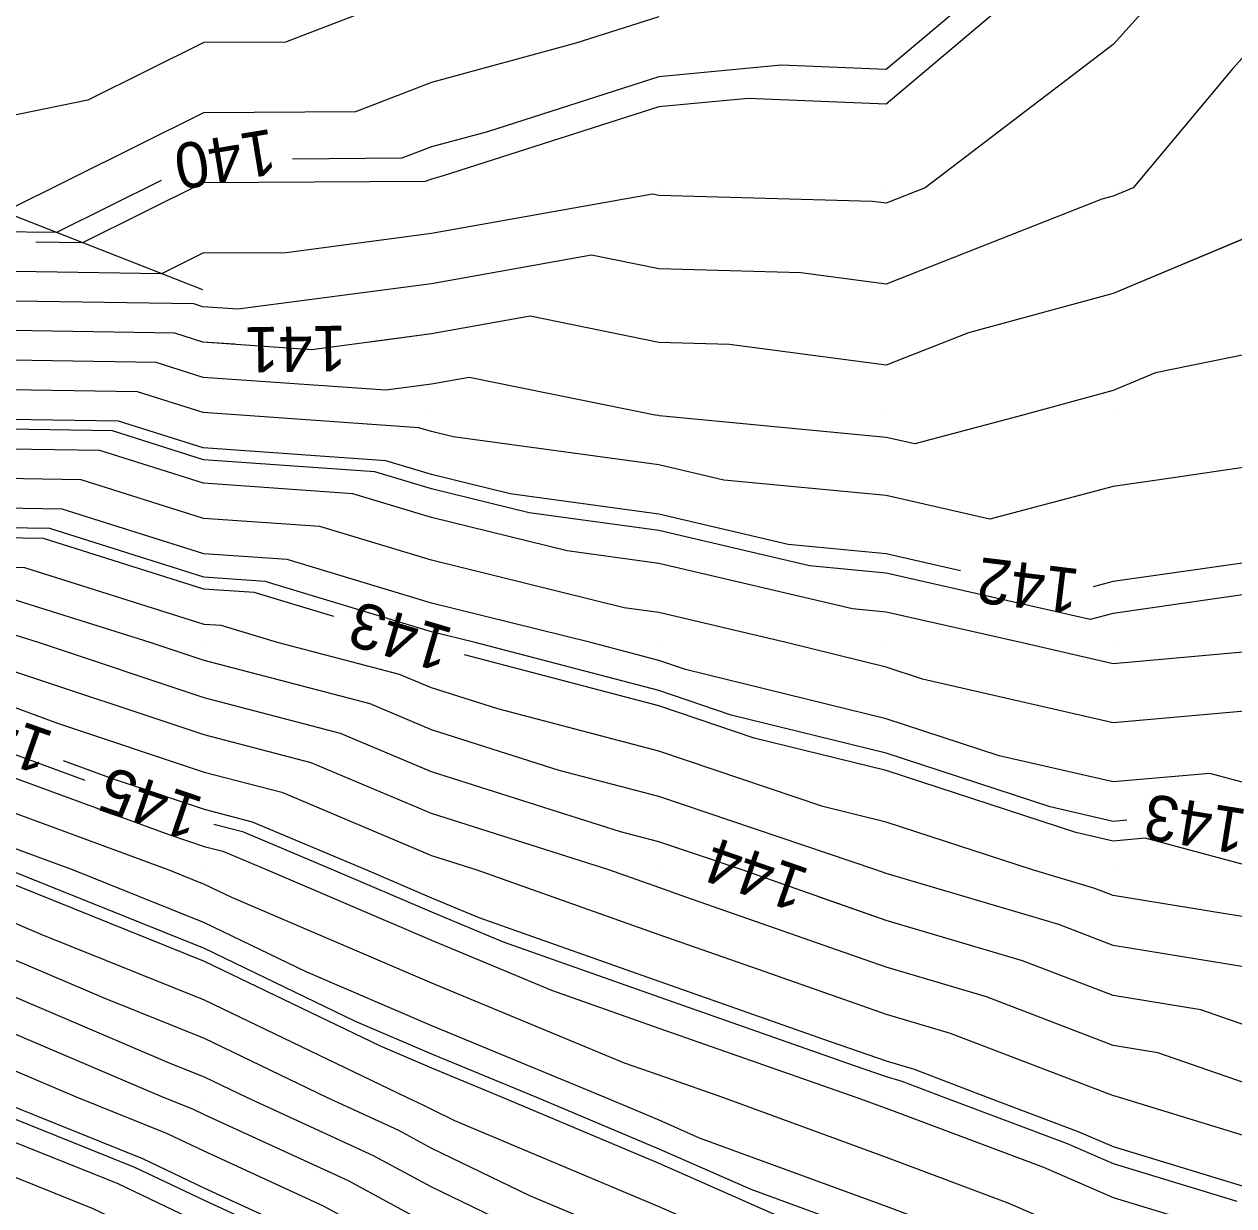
# Model space of a CAD drawing. Extents: x 2354170 to 2357230, y 866100 to 868290.
# Drawn here: x 2355902.1 to 2355955.3, y 867165.2 to 867217.2 of the extents above; entities that cross this region are included whole.
import ezdxf

# ---------------------------------------------------------------- set-up
doc = ezdxf.new("R2010")
doc.units = 0
for name, color, linetype in [('Default', 7, 'Continuous'), ('DTM Contours Major', 7, 'Continuous'), ('DTM Contours Major Text', 7, 'Continuous'), ('DTM Contours Minor', 7, 'Continuous'), ('DTM Contours Minor Text', 7, 'Continuous'), ('Exist DTM QL2 LIDAR Elevation Point', 7, 'Continuous'), ('PH Exist DTM Breakline', 7, 'Continuous')]:
    doc.layers.add(name, color=color, linetype=linetype)

msp = doc.modelspace()

# ---------------------------------------------------------------- linework, layer by layer
at = {"layer": 'Default'}
for points in [[(2355978.47, 867260.795), (2355977.434, 867260.014), (2355973.423, 867256.574), (2355969.983, 867251.758), (2355969.067, 867250.013), (2355966.454, 867246.485), (2355962.157, 867240.013), (2355959.983, 867238.167), (2355953.058, 867230.013), (2355949.982, 867224.836), (2355947.472, 867220.013), (2355939.982, 867213.699), (2355933.913, 867213.943), (2355929.982, 867213.572), (2355920.503, 867210.534), (2355919.982, 867210.393), (2355919.708, 867210.287), (2355909.94, 867210.226), (2355904.639, 867207.588), (2355902.573, 867207.621)], [(2356017.524, 867253.347), (2356017.207, 867252.79), (2356015.207, 867250.013), (2356009.983, 867240.019), (2356009.97, 867240.013), (2356002.756, 867237.24), (2356001.621, 867230.013), (2355999.983, 867227.262), (2355997.872, 867222.124), (2355994.464, 867220.013), (2355989.983, 867215.056), (2355987.854, 867212.142), (2355986.837, 867210.013), (2355984.151, 867205.845), (2355980.318, 867200.013), (2355979.983, 867199.793), (2355979.645, 867199.675), (2355969.983, 867196.579), (2355965.036, 867194.96), (2355959.983, 867194.141), (2355956.382, 867193.613), (2355949.982, 867192.694), (2355949.098, 867192.459)], [(2355959.501, 867220.013), (2355955.237, 867215.268), (2355950.86, 867210.013), (2355949.982, 867209.645), (2355949.478, 867209.508), (2355939.982, 867205.773), (2355936.239, 867206.27), (2355929.982, 867206.449), (2355927.02, 867207.05), (2355919.982, 867205.794), (2355911.468, 867204.672), (2355909.922, 867204.78), (2355909.526, 867204.905), (2355900.68, 867205.047)], [(2355953.301, 867220.013), (2355949.982, 867216.32), (2355941.71, 867210.013), (2355939.982, 867209.334), (2355939.382, 867209.413), (2355929.982, 867209.682), (2355929.707, 867209.738), (2355919.982, 867208.002), (2355913.593, 867207.16), (2355909.926, 867207.137), (2355908.104, 867206.23), (2355900.74, 867206.348)], [(2355919.982, 867218.9), (2355913.569, 867216.426), (2355909.966, 867216.404), (2355904.86, 867213.863), (2355900.699, 867213.016)], [(2355929.982, 867217.538), (2355926.339, 867216.37), (2355919.982, 867214.646), (2355916.638, 867213.357), (2355909.953, 867213.315), (2355901.174, 867208.946)], [(2355956.005, 867207.892), (2355949.982, 867205.368), (2355943.609, 867203.639), (2355939.982, 867202.213), (2355933.095, 867203.126), (2355929.982, 867203.215), (2355924.332, 867204.363), (2355919.982, 867203.587), (2355914.719, 867202.893), (2355909.928, 867203.228), (2355908.7, 867203.616), (2355900.619, 867203.745), (2355896.186, 867205.173), (2355889.317, 867206.823), (2355884.764, 867208.024), (2355879.505, 867208.129), (2355871.433, 867208.562), (2355869.982, 867208.695), (2355868.819, 867208.85), (2355859.981, 867208.908), (2355858.917, 867208.949), (2355857.984, 867208.9)], [(2355943.257, 867193.173), (2355939.982, 867193.913), (2355935.671, 867194.324), (2355929.982, 867195.661), (2355923.445, 867196.55), (2355919.982, 867197.406), (2355917.979, 867198.01), (2355909.947, 867198.573), (2355906.221, 867199.749), (2355900.438, 867199.841), (2355892.751, 867202.317), (2355889.685, 867203.053), (2355882.87, 867204.851), (2355879.694, 867204.914), (2355874.819, 867205.176), (2355869.982, 867205.621), (2355866.106, 867206.138), (2355859.981, 867206.178), (2355856.287, 867206.319), (2355849.981, 867205.985), (2355844.884, 867204.82)], [(2355959.983, 867203.534), (2355951.839, 867201.87), (2355949.982, 867201.092), (2355946.006, 867200.013), (2355941.247, 867198.749), (2355939.982, 867199.034), (2355930.01, 867199.986), (2355929.982, 867199.992), (2355929.829, 867200.013), (2355921.645, 867201.675), (2355919.982, 867201.379), (2355917.971, 867201.113), (2355909.935, 867201.676), (2355907.873, 867202.327), (2355900.559, 867202.444)], [(2356010.607, 867203.593), (2356009.983, 867202.785), (2356007.345, 867200.013), (2355999.983, 867190.244), (2355999.766, 867190.013), (2355989.983, 867182.632), (2355987.966, 867182.03), (2355979.983, 867182.064), (2355978.433, 867181.562), (2355971.485, 867180.013), (2355969.983, 867179.724), (2355969.756, 867179.786), (2355959.983, 867179.367), (2355959.503, 867179.533), (2355956.568, 867180.013), (2355951.377, 867181.407), (2355949.982, 867181.283), (2355948.334, 867181.661), (2355939.982, 867184.385), (2355934.18, 867185.815), (2355929.982, 867187.237), (2355921.444, 867189.467)], [(2355915.688, 867191.153), (2355912.18, 867192.211), (2355909.972, 867192.366), (2355902.917, 867194.592), (2355900.196, 867194.636), (2355893.061, 867196.934), (2355889.982, 867197.809), (2355882.648, 867200.013), (2355880.344, 867200.621), (2355879.945, 867200.628), (2355879.333, 867200.661), (2355869.982, 867201.523), (2355862.489, 867202.521), (2355859.981, 867202.537), (2355852.78, 867202.812), (2355849.981, 867202.664), (2355840.453, 867200.484), (2355839.981, 867200.394), (2355839.402, 867200.029), (2355829.5, 867194.359), (2355822.222, 867186.878)], [(2355959.983, 867198.339), (2355952.721, 867197.275), (2355949.982, 867196.881), (2355944.555, 867195.44), (2355939.982, 867196.474), (2355932.84, 867197.155), (2355929.982, 867197.826), (2355920.938, 867199.057), (2355919.982, 867199.293), (2355919.429, 867199.46), (2355909.941, 867200.125), (2355907.047, 867201.038), (2355900.498, 867201.143)], [(2355931.378, 867180.781), (2355929.982, 867181.254), (2355928.302, 867181.693), (2355919.982, 867184.334), (2355915.987, 867186.018), (2355909.982, 867187.587), (2355902.694, 867190.013), (2355900.438, 867190.725), (2355900.015, 867190.731), (2355898.906, 867191.089), (2355889.982, 867193.626), (2355884.816, 867195.178), (2355879.982, 867196.887), (2355872.207, 867197.788), (2355869.982, 867198.373), (2355860.264, 867199.73), (2355859.981, 867199.786), (2355854.577, 867200.013), (2355850.15, 867200.182), (2355849.981, 867200.173), (2355849.282, 867200.013), (2355841.877, 867198.117), (2355837.928, 867196.801), (2355835.043, 867195.149)], [(2355959.934, 867189.965), (2355949.982, 867189.078), (2355945.907, 867190.013), (2355939.982, 867191.352), (2355938.502, 867191.493), (2355929.982, 867193.495), (2355925.952, 867194.043), (2355919.982, 867195.519), (2355916.53, 867196.56), (2355909.954, 867197.021), (2355905.395, 867198.459), (2355900.378, 867198.54)], [(2355957.082, 867187.112), (2355949.982, 867186.48), (2355941.591, 867188.405), (2355939.982, 867188.929), (2355935.586, 867190.013), (2355929.982, 867191.329), (2355928.458, 867191.537), (2355919.982, 867193.632), (2355915.08, 867195.111), (2355909.96, 867195.469), (2355904.569, 867197.17), (2355900.317, 867197.238)], [(2355959.983, 867182.714), (2355954.23, 867184.26), (2355949.982, 867183.881), (2355944.962, 867185.033), (2355939.982, 867186.657), (2355931.164, 867188.831), (2355929.982, 867189.231), (2355926.99, 867190.013), (2355919.982, 867191.745), (2355913.63, 867193.661), (2355909.966, 867193.918), (2355903.743, 867195.881), (2355900.257, 867195.937)], [(2356023.349, 867195.073), (2356021.026, 867191.056), (2356020.422, 867190.013), (2356019.983, 867189.281), (2356013.661, 867180.013), (2356009.983, 867175.378), (2356001.709, 867170.013), (2355999.983, 867169.417), (2355990.074, 867169.922), (2355989.983, 867169.925), (2355989.906, 867169.936), (2355979.983, 867168.87), (2355979.163, 867169.193), (2355969.983, 867169.691), (2355969.74, 867169.77), (2355968.396, 867170.013), (2355961.771, 867171.801), (2355959.983, 867171.724), (2355953.831, 867173.861), (2355949.982, 867174.49), (2355945.988, 867176.018), (2355939.982, 867177.795), (2355937.049, 867178.822)], [(2355957.612, 867177.643), (2355949.982, 867178.889), (2355949.169, 867179.2), (2355946.422, 867180.013), (2355939.982, 867182.113), (2355937.195, 867182.8), (2355929.982, 867185.242), (2355922.903, 867187.092), (2355919.982, 867188.019), (2355918.58, 867188.61), (2355913.213, 867190.013), (2355910.731, 867190.761), (2355909.979, 867190.814), (2355902.09, 867193.303), (2355900.136, 867193.334)], [(2355955.722, 867175.752), (2355949.982, 867176.689), (2355947.579, 867177.609), (2355939.982, 867179.857), (2355939.537, 867180.013), (2355929.982, 867183.248), (2355925.602, 867184.392), (2355919.982, 867186.177), (2355917.284, 867187.314), (2355909.982, 867189.222), (2355907.606, 867190.013), (2355901.264, 867192.014)], [(2355957.576, 867170.013), (2355951.94, 867171.97), (2355949.982, 867172.29), (2355944.397, 867174.427), (2355939.982, 867175.734), (2355931.18, 867178.815), (2355929.982, 867179.235), (2355927.791, 867180.013), (2355919.982, 867182.491), (2355914.691, 867184.722), (2355909.982, 867185.953), (2355901.079, 867188.916)], [(2355878.254, 867188.277), (2355879.982, 867187.686), (2355885.529, 867185.56), (2355889.982, 867183.8), (2355899.968, 867180.027), (2355899.982, 867180.022), (2355900.008, 867180.013), (2355909.982, 867176), (2355917.723, 867172.272), (2355919.982, 867171.305), (2355923.101, 867170.013), (2355929.982, 867167.109), (2355935.161, 867164.834), (2355939.982, 867163.067), (2355942.205, 867162.235), (2355947.351, 867160.012), (2355949.308, 867159.338), (2355949.982, 867158.967), (2355956.928, 867156.958), (2355959.983, 867155.767), (2355964.462, 867154.492), (2355969.983, 867152.206), (2355971.263, 867151.839)], [(2355899.982, 867187.77), (2355903.529, 867186.465), (2355909.982, 867184.318), (2355913.395, 867183.426), (2355919.982, 867180.649), (2355921.986, 867180.013), (2355929.982, 867177.175), (2355934.352, 867175.643), (2355939.982, 867173.672), (2355942.806, 867172.836), (2355949.982, 867170.091), (2355950.049, 867170.08), (2355950.242, 867170.013), (2355957.701, 867167.731)], [(2355899.982, 867184.671), (2355908.43, 867181.565), (2355909.982, 867181.048), (2355910.803, 867180.834), (2355912.75, 867180.013), (2355919.982, 867176.917), (2355925.267, 867174.728), (2355929.982, 867173.054), (2355938.66, 867170.013), (2355939.982, 867169.528), (2355946.905, 867166.935), (2355949.982, 867165.606), (2355954.266, 867164.296), (2355959.983, 867162.482)], [(2355903.788, 867184.821), (2355905.98, 867184.015), (2355909.982, 867182.683), (2355912.099, 867182.13), (2355917.121, 867180.013), (2355919.982, 867178.788), (2355922.073, 867177.922), (2355929.982, 867175.115), (2355937.524, 867172.471), (2355939.982, 867171.61), (2355941.215, 867171.245), (2355944.438, 867170.013), (2355948.471, 867168.501), (2355949.982, 867167.849), (2355955.983, 867166.013)], [(2355899.982, 867183.121), (2355908.437, 867180.013), (2355909.982, 867179.391), (2355911.181, 867178.814), (2355919.982, 867175.046), (2355928.46, 867171.534), (2355929.982, 867170.994), (2355932.783, 867170.013), (2355939.982, 867167.374), (2355945.338, 867165.368), (2355949.982, 867163.363), (2355952.548, 867162.578), (2355959.983, 867160.219)], [(2355899.982, 867181.572), (2355904.223, 867180.013), (2355909.982, 867177.696), (2355914.452, 867175.543), (2355919.982, 867173.175), (2355927.618, 867170.013), (2355929.982, 867169.015), (2355931.762, 867168.233), (2355939.982, 867165.221), (2355943.771, 867163.801), (2355949.982, 867161.119), (2355950.83, 867160.86), (2355953.501, 867160.012), (2355958.528, 867158.558)], [(2355889.815, 867179.632), (2355889.982, 867179.565), (2355890.886, 867179.108), (2355899.982, 867175.135), (2355908.475, 867171.519), (2355909.982, 867170.913), (2355911.852, 867170.013), (2355917.423, 867167.454), (2355919.982, 867166.068), (2355927.597, 867162.398), (2355929.982, 867161.391), (2355933.121, 867160.012), (2355939.982, 867157.18), (2355945.313, 867155.343), (2355949.982, 867152.777), (2355952.127, 867152.157), (2355957.63, 867150.012)], [(2355899.982, 867178.394), (2355902.801, 867177.193), (2355909.982, 867174.304), (2355918.893, 867170.013), (2355919.639, 867169.67), (2355919.982, 867169.484), (2355921.002, 867168.992), (2355929.982, 867165.203), (2355938.56, 867161.435), (2355939.982, 867160.914), (2355940.638, 867160.668), (2355942.157, 867160.012), (2355947.976, 867158.006), (2355949.982, 867156.904), (2355955.327, 867155.357)], [(2355959.983, 867142.834), (2355955.141, 867145.17), (2355949.982, 867146.877), (2355947.973, 867148.003), (2355943.747, 867150.012), (2355941.317, 867151.347), (2355939.982, 867151.807), (2355936.925, 867153.069), (2355929.982, 867156.368), (2355921.914, 867160.012), (2355919.982, 867160.944), (2355914.099, 867164.13), (2355909.982, 867166.02), (2355907.28, 867167.31), (2355900.535, 867170.013), (2355899.982, 867170.248), (2355899.564, 867170.431), (2355889.982, 867175.273), (2355886.98, 867176.478)], [(2355899.982, 867176.765), (2355905.638, 867174.356), (2355909.982, 867172.609), (2355915.372, 867170.013), (2355918.531, 867168.562), (2355919.982, 867167.776), (2355924.299, 867165.695), (2355929.982, 867163.297), (2355937.46, 867160.012), (2355939.982, 867158.971), (2355946.644, 867156.674), (2355949.982, 867154.84), (2355953.727, 867153.757), (2355959.983, 867151.319)], [(2355899.982, 867173.506), (2355908.188, 867170.013), (2355909.469, 867169.499), (2355909.982, 867169.254), (2355916.315, 867166.346), (2355919.982, 867164.36), (2355929.002, 867160.012), (2355929.982, 867159.57), (2355930.826, 867159.169), (2355939.982, 867155.389), (2355943.981, 867154.011), (2355949.982, 867150.714), (2355950.526, 867150.556), (2355951.923, 867150.012), (2355957.979, 867148.008)], [(2355956.56, 867146.589), (2355949.982, 867148.766), (2355949.183, 867149.213), (2355947.503, 867150.012), (2355942.649, 867152.679), (2355939.982, 867153.598), (2355933.875, 867156.119), (2355929.982, 867157.969), (2355925.458, 867160.012), (2355919.982, 867162.652), (2355915.207, 867165.238), (2355909.982, 867167.637), (2355908.374, 867168.405), (2355904.361, 867170.013), (2355899.982, 867171.877)], [(2355899.982, 867168.701), (2355906.185, 867166.216), (2355909.982, 867164.403), (2355912.991, 867163.021), (2355918.548, 867160.012), (2355919.982, 867159.246), (2355921.31, 867158.685), (2355929.982, 867154.767), (2355939.975, 867150.019), (2355939.982, 867150.016), (2355939.985, 867150.015), (2355939.991, 867150.012), (2355946.763, 867146.792), (2355949.982, 867144.989), (2355953.722, 867143.752), (2355959.983, 867140.731)], [(2355899.982, 867167.168), (2355905.091, 867165.121), (2355909.982, 867162.786), (2355911.883, 867161.913), (2355915.393, 867160.012), (2355919.982, 867157.561), (2355924.23, 867155.765), (2355929.982, 867153.166), (2355936.621, 867150.012), (2355939.982, 867148.23), (2355945.552, 867145.582), (2355949.982, 867143.1), (2355952.303, 867142.333), (2355957.112, 867140.012)]]:
    msp.add_lwpolyline(points, dxfattribs=at)
at = {"layer": 'DTM Contours Major'}
for points in [[(2355985.633, 867271.5), (2355984.897, 867270.014), (2355979.983, 867264.79), (2355973.65, 867260.014), (2355971.676, 867258.321), (2355969.983, 867255.951), (2355966.866, 867250.013), (2355959.983, 867240.717), (2355959.512, 867240.013), (2355956.755, 867236.785), (2355951.003, 867230.013), (2355949.982, 867228.295), (2355945.671, 867220.013), (2355939.982, 867215.217), (2355935.372, 867215.403), (2355929.982, 867214.894), (2355922.449, 867212.48), (2355919.982, 867211.811), (2355918.685, 867211.31), (2355913.871, 867211.28)], [(2355908.088, 867210.332), (2355903.484, 867208.041), (2355900.82, 867208.083), (2355900.001, 867208.347), (2355888.907, 867211.011), (2355886.869, 867211.549), (2355879.295, 867211.7), (2355872.029, 867212.09), (2355870.285, 867212.309), (2355868.859, 867212.074), (2355860.446, 867212.135), (2355859.02, 867211.869), (2355850.299, 867211.369), (2355849.575, 867211.157), (2355843.282, 867210.013), (2355839.981, 867209.378), (2355833.274, 867205.158), (2355826.498, 867200.916), (2355826.098, 867200.703), (2355825.181, 867199.641), (2355815.979, 867190.636)], [(2355816.777, 867172.466), (2355817.039, 867172.929), (2355820.72, 867180.376), (2355828.179, 867187.126), (2355831.35, 867190.385), (2355835.257, 867192.623), (2355844.343, 867195.651), (2355849.981, 867197.095), (2355853.257, 867196.737), (2355859.981, 867196.455), (2355864.426, 867195.569), (2355869.982, 867194.793), (2355877.065, 867192.93), (2355879.982, 867192.592), (2355887.277, 867190.013), (2355889.232, 867189.263), (2355889.982, 867188.967), (2355891.662, 867188.332), (2355899.982, 867185.704), (2355904.738, 867183.955)], [(2355910.417, 867182.024), (2355911.667, 867181.698), (2355915.664, 867180.013), (2355919.982, 867178.164), (2355923.138, 867176.857), (2355929.982, 867174.428), (2355938.581, 867171.414), (2355939.982, 867170.923), (2355940.685, 867170.715), (2355942.521, 867170.013), (2355947.949, 867167.979), (2355949.982, 867167.101), (2355955.411, 867165.441)]]:
    msp.add_lwpolyline(points, dxfattribs=at)
at = {"layer": 'DTM Contours Minor'}
for points in [[(2355966.806, 867220.013), (2355965.217, 867214.778), (2355961.106, 867210.013), (2355960.427, 867209.569), (2355959.983, 867209.391), (2355959.2, 867209.231), (2355949.982, 867205.368), (2355943.609, 867203.639), (2355939.982, 867202.213), (2355933.095, 867203.126), (2355929.982, 867203.215), (2355924.332, 867204.363), (2355919.982, 867203.587), (2355917.283, 867203.231)], [(2355911.313, 867203.131), (2355909.928, 867203.228), (2355908.7, 867203.616), (2355900.619, 867203.745), (2355896.186, 867205.173), (2355889.317, 867206.823), (2355884.764, 867208.024), (2355879.505, 867208.129), (2355871.433, 867208.562), (2355869.982, 867208.695), (2355868.819, 867208.85), (2355859.981, 867208.908), (2355858.917, 867208.949), (2355849.981, 867208.477), (2355847.989, 867208.021), (2355839.981, 867206.48), (2355830.148, 867200.293), (2355827.454, 867198.75), (2355822.141, 867193.289), (2355814.822, 867186.127), (2355812.651, 867181.848), (2355802.809, 867164.416), (2355791.814, 867139.365)], [(2355957.603, 867192.392), (2355949.982, 867191.298), (2355948.967, 867191.028), (2355939.982, 867193.059), (2355936.615, 867193.38), (2355929.982, 867194.939), (2355924.28, 867195.715), (2355919.982, 867196.777), (2355917.496, 867197.527), (2355909.949, 867198.056), (2355905.946, 867199.319), (2355900.418, 867199.407)], [(2355959.983, 867171.724), (2355953.831, 867173.861), (2355949.982, 867174.49), (2355945.988, 867176.018), (2355939.982, 867177.795), (2355933.648, 867180.013), (2355929.982, 867181.254), (2355928.302, 867181.693), (2355919.982, 867184.334), (2355915.987, 867186.018), (2355909.982, 867187.587), (2355902.694, 867190.013), (2355900.438, 867190.725), (2355900.015, 867190.731), (2355898.906, 867191.089), (2355889.982, 867193.626), (2355884.816, 867195.178), (2355879.982, 867196.887), (2355872.207, 867197.788), (2355869.982, 867198.373), (2355864.083, 867199.197)], [(2355950.573, 867182.202), (2355949.982, 867182.149), (2355947.21, 867182.785), (2355939.982, 867185.142), (2355933.175, 867186.82), (2355929.982, 867187.901), (2355921.901, 867190.013), (2355919.982, 867190.487), (2355912.664, 867192.694), (2355909.97, 867192.883), (2355903.192, 867195.022), (2355900.217, 867195.069)], [(2355901.413, 867180.013), (2355909.982, 867176.565), (2355916.633, 867173.362), (2355919.982, 867171.928), (2355924.607, 867170.013), (2355929.982, 867167.744), (2355934.028, 867165.967), (2355939.982, 867163.785), (2355942.727, 867162.757), (2355949.083, 867160.012), (2355949.752, 867159.782), (2355949.982, 867159.655), (2355957.461, 867157.491)], [(2355899.982, 867175.135), (2355908.475, 867171.519), (2355909.982, 867170.913), (2355911.852, 867170.013), (2355917.423, 867167.454), (2355919.982, 867166.068), (2355927.597, 867162.398), (2355929.982, 867161.391), (2355933.121, 867160.012), (2355939.982, 867157.18), (2355945.313, 867155.343), (2355949.982, 867152.777), (2355952.127, 867152.157), (2355957.63, 867150.012)], [(2355899.982, 867169.723), (2355906.915, 867166.945), (2355909.982, 867165.481), (2355913.73, 867163.76), (2355919.982, 867160.374), (2355920.733, 867160.012), (2355929.982, 867155.834), (2355937.942, 867152.053), (2355939.982, 867151.21), (2355940.873, 867150.903), (2355942.495, 867150.012), (2355947.57, 867147.599), (2355949.982, 867146.248), (2355954.668, 867144.697), (2355959.983, 867142.133)]]:
    msp.add_lwpolyline(points, dxfattribs=at)
at = {"layer": 'Exist DTM QL2 LIDAR Elevation Point'}
for p, q in [((2355919.982, 867210.013), (2355919.982, 867210.013)), ((2355929.982, 867210.013), (2355929.982, 867210.013)), ((2355939.982, 867210.013), (2355939.982, 867210.013)), ((2355949.982, 867210.013), (2355949.982, 867210.013)), ((2355919.982, 867200.013), (2355919.982, 867200.013)), ((2355929.982, 867200.013), (2355929.982, 867200.013)), ((2355939.982, 867200.013), (2355939.982, 867200.013)), ((2355949.982, 867200.013), (2355949.982, 867200.013)), ((2355909.982, 867190.013), (2355909.982, 867190.013)), ((2355919.982, 867190.013), (2355919.982, 867190.013)), ((2355929.982, 867190.013), (2355929.982, 867190.013)), ((2355939.982, 867190.013), (2355939.982, 867190.013)), ((2355949.982, 867190.013), (2355949.982, 867190.013)), ((2355909.982, 867180.013), (2355909.982, 867180.013)), ((2355919.982, 867180.013), (2355919.982, 867180.013)), ((2355929.982, 867180.013), (2355929.982, 867180.013)), ((2355939.982, 867180.013), (2355939.982, 867180.013)), ((2355949.982, 867180.013), (2355949.982, 867180.013)), ((2355909.982, 867170.013), (2355909.982, 867170.013)), ((2355919.982, 867170.013), (2355919.982, 867170.013)), ((2355929.982, 867170.013), (2355929.982, 867170.013)), ((2355939.982, 867170.013), (2355939.982, 867170.013)), ((2355949.982, 867170.013), (2355949.982, 867170.013))]:
    msp.add_line(p, q, dxfattribs=at)
at = {"layer": 'PH Exist DTM Breakline'}
msp.add_lwpolyline([(2355909.919, 867205.519), (2355900.866, 867209.067), (2355888.576, 867214.407), (2355878.864, 867219.024)], dxfattribs=at)

# ---------------------------------------------------------------- texts
at = {"layer": 'Default'}
for s, rotation, p in [('142', 173.0334, (2355948.564, 867193.228)), ('143', 163.6755, (2355921.025, 867190.607)), ('145', 160.6741, (2355903.45, 867186.047)), ('144', 160.9401, (2355936.695, 867180.015))]:
    msp.add_text(s, height=2, rotation=rotation, dxfattribs=at).set_placement(p)
at = {"layer": 'DTM Contours Major Text'}
for s, rotation, p in [('140', 189.3107, (2355912.955, 867212.616)), ('145', 161.2238, (2355910.038, 867183.158))]:
    msp.add_text(s, height=2, rotation=rotation, dxfattribs=at).set_placement(p)
at = {"layer": 'DTM Contours Minor Text'}
for s, rotation, p in [('141', 180.954, (2355916.226, 867203.954)), ('143', 170.8351, (2355955.93, 867182.662))]:
    msp.add_text(s, height=2, rotation=rotation, dxfattribs=at).set_placement(p)

doc.saveas('drawing.dxf')
